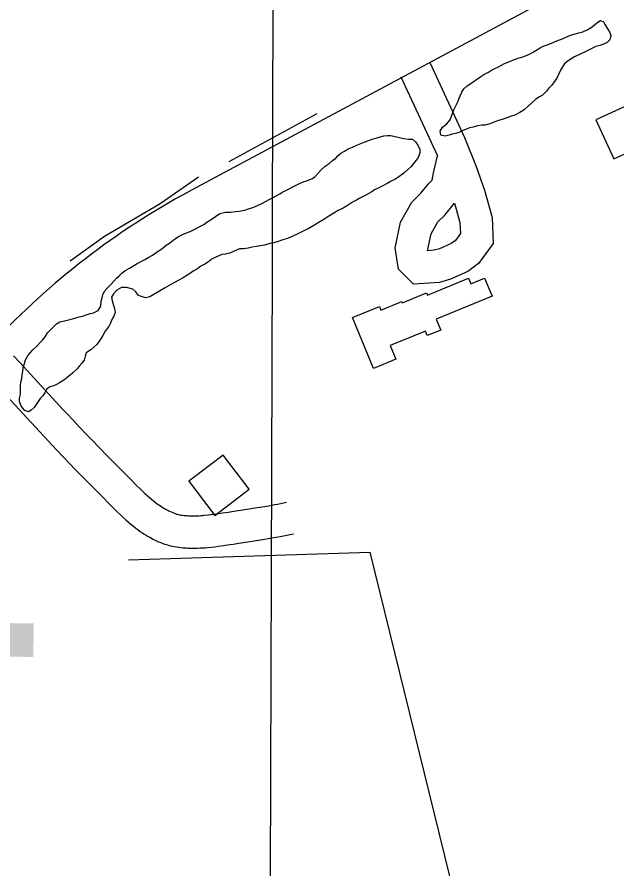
# Model space of a CAD drawing. Extents: x 3161564 to 3199464, y 849354 to 874788.
# Drawn here: x 3170784 to 3171341, y 863929 to 864719 of the extents above; entities that cross this region are included whole.
import ezdxf

# ---------------------------------------------------------------- set-up
doc = ezdxf.new("R2010")
doc.units = 0
for name, color, linetype in [('V-BLDG-OTLN', 7, 'Continuous'), ('V-GRID-MAJR', 7, 'Continuous'), ('V-ROAD-CNTR', 7, 'Continuous'), ('V-TOPO-GNAM-IDEN', 7, 'Continuous'), ('V-TOPO-SHOR', 7, 'Continuous')]:
    doc.layers.add(name, color=color, linetype=linetype)

msp = doc.modelspace()

# ---------------------------------------------------------------- linework, layer by layer
at = {"layer": 'V-BLDG-OTLN'}
for points in [[(3171357.8177284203, 864640.2655923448), (3171321.4278012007, 864623.6596255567), (3171338.03276799, 864587.2696983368), (3171374.4226952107, 864603.8746651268)], [(3171115.017000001, 864392.868999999), (3171095.629000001, 864440.050999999), (3171120.422000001, 864450.2399999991), (3171121.739000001, 864447.0349999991), (3171141.311000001, 864455.074999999), (3171141.850000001, 864453.761999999), (3171164.122000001, 864462.9169999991), (3171164.956000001, 864460.888999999), (3171203.192000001, 864476.6039999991), (3171205.273000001, 864471.5389999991), (3171218.054000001, 864476.7919999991), (3171224.987000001, 864459.9249999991), (3171173.168000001, 864438.631999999), (3171177.344000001, 864428.4739999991), (3171164.931000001, 864423.371999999), (3171163.241000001, 864427.481999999), (3171130.568000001, 864414.055999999), (3171135.772000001, 864401.3969999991)], [(3170975.4190123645, 864312.6233471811), (3170943.5930760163, 864288.3933956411), (3170967.8220275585, 864256.5674592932), (3170999.6489639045, 864280.796410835)]]:
    msp.add_lwpolyline(points, close=True, dxfattribs=at)
at = {"layer": 'V-GRID-MAJR'}
msp.add_spline([(3170991.594, 854805.578), (3171010.106, 860866.147), (3171028.623, 866928.659), (3171047.1410000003, 872991.214), (3171047.147, 872993.115)], degree=3, dxfattribs=at)
at = {"layer": 'V-ROAD-CNTR'}
for points in [[(3171376.622209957, 864789.0383943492), (3170950.2950626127, 864560.575851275)], [(3171167.661627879, 864676.0426203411), (3171199.4925642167, 864607.023758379), (3171210.335542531, 864580.2008120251), (3171217.841527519, 864558.180856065), (3171225.047513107, 864533.044906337), (3171225.979511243, 864508.7569549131), (3171212.4915382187, 864490.404991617), (3171202.6315579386, 864482.9930064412), (3171186.5545900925, 864475.6250211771), (3171176.1666108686, 864472.773026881), (3171152.0876590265, 864471.0710302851), (3171138.131686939, 864484.9700024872), (3171135.067693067, 864504.8969626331), (3171139.9246833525, 864528.4489155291), (3171150.5546620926, 864547.127878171), (3171158.8336455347, 864555.4668614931), (3171166.067631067, 864564.122844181), (3171169.282624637, 864567.4178375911), (3171170.791621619, 864574.2388239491), (3171174.2456147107, 864590.1337921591)], [(3171140.4196823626, 864663.4786454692), (3171174.2456147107, 864590.1337921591)], [(3171190.098583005, 864546.0948802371), (3171195.2095727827, 864528.2669158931), (3171195.599572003, 864518.078936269), (3171190.9335813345, 864511.7309489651), (3171187.1915888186, 864508.9169545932), (3171176.2666106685, 864503.9109646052), (3171171.0886210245, 864502.4889674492), (3171165.115632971, 864502.0669682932)], [(3171165.115632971, 864502.0669682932), (3171168.346626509, 864517.738936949), (3171174.6546138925, 864528.821914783), (3171181.0296011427, 864535.2429019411), (3171190.098583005, 864546.0948802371)], [(3170781.098401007, 864404.761162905), (3170786.8083895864, 864398.4991754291), (3170796.863369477, 864387.543197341), (3170827.2093087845, 864354.677263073), (3170831.3803004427, 864350.1672720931), (3170835.277292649, 864345.982280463), (3170842.6452779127, 864338.1482961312), (3170849.120264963, 864331.3393097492), (3170854.816253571, 864325.4053216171), (3170859.817243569, 864320.231331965), (3170868.642225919, 864311.179350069), (3170875.292212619, 864304.4183635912), (3170885.359192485, 864294.2583839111), (3170890.4151823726, 864289.1863940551), (3170895.475172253, 864284.128404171), (3170898.0941670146, 864281.5424093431), (3170900.556162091, 864279.1704140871), (3170902.8841574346, 864276.992418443), (3170905.0841530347, 864274.9984224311), (3170907.160148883, 864273.181426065), (3170909.1151449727, 864271.532429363), (3170910.952141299, 864270.042432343), (3170912.6791378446, 864268.696435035), (3170914.305134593, 864267.4804374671), (3170915.830131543, 864266.3864396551), (3170917.2501287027, 864265.4094416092), (3170918.587126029, 864264.5314433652), (3170919.8391235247, 864263.7414449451), (3170921.006121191, 864263.0384463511), (3170922.099119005, 864262.4084476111), (3170923.1231169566, 864261.843448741), (3170924.076115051, 864261.340449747), (3170924.967113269, 864260.8904506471), (3170925.749111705, 864260.5124514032), (3170927.371108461, 864259.7784528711), (3170928.7191057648, 864259.2194539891), (3170929.897103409, 864258.771454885), (3170930.9231013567, 864258.4124556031), (3170931.812099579, 864258.125456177), (3170932.523098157, 864257.9134566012), (3170933.9680952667, 864257.526457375), (3170934.970093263, 864257.2934578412), (3170935.6560918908, 864257.1524581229), (3170936.8290895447, 864256.9454585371), (3170938.019087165, 864256.7764588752), (3170939.270084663, 864256.633459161), (3170940.552082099, 864256.512459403), (3170941.802079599, 864256.4144595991), (3170943.022077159, 864256.3404597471), (3170944.1680748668, 864256.2874598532), (3170946.5680700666, 864256.2274599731), (3170948.7940656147, 864256.2274599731), (3170950.907061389, 864256.2734598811), (3170952.915057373, 864256.3554597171), (3170954.817053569, 864256.4644594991), (3170956.619049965, 864256.5934592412), (3170958.2890466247, 864256.733458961), (3170961.564040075, 864257.0584583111), (3170964.4240343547, 864257.3914576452), (3170966.932029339, 864257.7144569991), (3170971.4660202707, 864258.354455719), (3170974.8640134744, 864258.8694546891), (3170980.070003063, 864259.692453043), (3170985.3319925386, 864260.531451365), (3170997.8589674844, 864262.4624475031), (3171007.172948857, 864263.9034446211), (3171014.0739350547, 864265.0224423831), (3171019.2009248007, 864265.9014406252), (3171023.0189171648, 864266.591439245), (3171025.842911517, 864267.1234381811), (3171030.0989030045, 864267.9694364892), (3171034.4178943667, 864268.887434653)], [(3170774.791413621, 864367.225237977), (3170805.175352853, 864334.3193037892), (3170809.3883444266, 864329.7613129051), (3170813.3733364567, 864325.4823214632), (3170820.8493215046, 864317.5343373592), (3170827.428308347, 864310.6153511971), (3170833.2102967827, 864304.591363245), (3170838.293286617, 864299.3353737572), (3170847.2062687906, 864290.191392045), (3170853.9422553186, 864283.3424057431), (3170864.081235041, 864273.1104262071), (3170869.1872248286, 864267.988436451), (3170874.3312145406, 864262.8464467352), (3170877.148208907, 864260.0644522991), (3170879.9002034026, 864257.4144575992), (3170882.5621980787, 864254.922462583), (3170885.132192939, 864252.5944672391), (3170887.608187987, 864250.4274715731), (3170889.9891832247, 864248.4184755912), (3170892.2781786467, 864246.5604793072), (3170894.4751742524, 864244.8484827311), (3170896.5751700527, 864243.278485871), (3170898.5841660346, 864241.836488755), (3170900.512162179, 864240.5114914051), (3170902.3491585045, 864239.3034938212), (3170904.0991550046, 864238.2014960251), (3170905.770151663, 864237.194498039), (3170907.361148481, 864236.2764998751), (3170908.873145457, 864235.4435015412), (3170910.312142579, 864234.682503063), (3170911.6811398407, 864233.9925044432), (3170913.029137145, 864233.3405057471), (3170915.435132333, 864232.2505079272), (3170917.6471279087, 864231.3335097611), (3170919.6131239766, 864230.5875112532), (3170921.357120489, 864229.976512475), (3170922.910117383, 864229.4755134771), (3170924.3471145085, 864229.0455143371), (3170926.690109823, 864228.4185155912), (3170928.5521060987, 864227.9855164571), (3170930.026103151, 864227.6825170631), (3170932.115098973, 864227.3135178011), (3170934.2130947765, 864227.0165183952), (3170936.154090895, 864226.7955188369), (3170937.970087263, 864226.6225191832), (3170939.7240837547, 864226.4865194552), (3170941.420080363, 864226.3825196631), (3170943.102076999, 864226.3055198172), (3170946.192070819, 864226.2275199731), (3170949.122064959, 864226.2275199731), (3170951.8490595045, 864226.2875198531), (3170954.385054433, 864226.391519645), (3170956.7450497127, 864226.5265193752), (3170958.9410453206, 864226.6835190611), (3170961.0210411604, 864226.857518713), (3170964.780033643, 864227.230517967), (3170968.072027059, 864227.6135172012), (3170970.944021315, 864227.982516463), (3170975.8140115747, 864228.6705150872), (3170979.454004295, 864229.2235139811), (3170984.771993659, 864230.0625123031), (3170989.979983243, 864230.8935106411), (3171002.438958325, 864232.814506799), (3171011.866939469, 864234.273503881), (3171019.007925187, 864235.4305015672), (3171024.402914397, 864236.355499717), (3171028.4669062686, 864237.0894982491), (3171031.546900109, 864237.6714970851), (3171036.1388909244, 864238.5834952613), (3171040.6518818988, 864239.541493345)]]:
    msp.add_lwpolyline(points, dxfattribs=at)
msp.add_arc((3171288.1307386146, 863922.2597327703), 722.205241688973, 117.89050786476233, 136.13599119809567, dxfattribs=at)
at = {"layer": 'V-TOPO-SHOR'}
msp.add_line((3170981.010660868, 864584.9869999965), (3171062.723460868, 864629.3961304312), dxfattribs=at)
for points in [[(3171189.390000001, 864632.8309999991), (3171191.444000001, 864636.4459999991), (3171192.923000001, 864639.5079999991), (3171194.121000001, 864642.577999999), (3171195.325000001, 864645.927999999), (3171196.810000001, 864649.2729999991), (3171198.852000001, 864652.3219999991), (3171202.014000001, 864655.0639999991), (3171205.442000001, 864657.236999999), (3171208.598000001, 864659.6969999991), (3171211.457000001, 864661.601999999), (3171214.605000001, 864663.780999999), (3171217.464000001, 864665.684999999), (3171221.738000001, 864667.839999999), (3171224.591000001, 864669.461999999), (3171227.444000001, 864671.0859999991), (3171230.860000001, 864672.6959999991), (3171233.7150000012, 864674.317999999), (3171236.562000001, 864675.658999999), (3171241.967000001, 864678.0669999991), (3171244.807000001, 864679.1279999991), (3171249.069000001, 864680.7179999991), (3171253.603000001, 864682.0199999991), (3171259.002000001, 864684.1479999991), (3171262.424000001, 864686.037999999), (3171265.566000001, 864687.9369999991), (3171269.565000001, 864690.3779999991), (3171272.412000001, 864691.7189999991), (3171276.103000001, 864693.0419999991), (3171280.082000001, 864694.6399999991), (3171285.200000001, 864696.7719999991), (3171290.881000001, 864698.893999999), (3171296.2860000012, 864701.2999999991), (3171299.126000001, 864702.3609999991), (3171302.247000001, 864703.415999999), (3171305.645000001, 864704.1819999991), (3171309.327000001, 864705.221999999), (3171313.882000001, 864707.3679999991), (3171317.026000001, 864709.2669999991), (3171319.602000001, 864711.177999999), (3171322.189000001, 864713.368999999), (3171325.617000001, 864715.5419999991), (3171328.404000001, 864714.351999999), (3171330.028000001, 864711.496999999), (3171332.201000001, 864708.0689999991), (3171333.823000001, 864705.2159999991), (3171335.153000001, 864701.805999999), (3171334.210000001, 864697.6029999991), (3171331.900000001, 864695.1229999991), (3171327.921000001, 864693.525999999), (3171325.081000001, 864692.466999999), (3171321.396000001, 864691.4269999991), (3171315.133000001, 864688.4729999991), (3171310.292000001, 864686.052999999), (3171306.876000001, 864684.442999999), (3171301.469000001, 864682.033999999), (3171298.327000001, 864680.135999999), (3171294.322000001, 864677.4139999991), (3171292.020000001, 864675.214999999), (3171288.511000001, 864669.6649999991), (3171286.724000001, 864665.4829999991), (3171285.239000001, 864662.1379999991), (3171282.040000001, 864657.707999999), (3171280.010000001, 864655.221999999), (3171277.4110000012, 864652.464999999), (3171275.384000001, 864649.9789999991), (3171271.921000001, 864646.398999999), (3171269.068000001, 864644.7769999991), (3171265.639000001, 864642.6039999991), (3171261.902000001, 864639.310999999), (3171258.742000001, 864636.5709999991), (3171254.709000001, 864632.7229999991), (3171250.711000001, 864630.2819999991), (3171246.151000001, 864627.8529999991), (3171242.747000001, 864626.805999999), (3171238.774000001, 864625.488999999), (3171234.231000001, 864623.905999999), (3171231.110000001, 864622.8529999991), (3171227.700000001, 864621.523999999), (3171223.729000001, 864620.2089999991), (3171218.623000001, 864618.638999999), (3171215.523000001, 864618.427999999), (3171211.568000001, 864617.9569999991), (3171207.597000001, 864616.6419999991), (3171204.208000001, 864616.155999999), (3171201.361000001, 864614.814999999), (3171197.951000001, 864613.4879999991), (3171194.252000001, 864611.883999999), (3171191.412000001, 864610.822999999), (3171188.022000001, 864610.337999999), (3171185.182000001, 864609.278999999), (3171181.503000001, 864608.518999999), (3171177.577000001, 864609.1749999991), (3171176.826000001, 864613.133999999), (3171179.1610000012, 864616.7399999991), (3171182.603000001, 864619.4739999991), (3171186.079000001, 864623.616999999), (3171189.390000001, 864632.8309999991)], [(3170787.571000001, 864376.912999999), (3170787.931000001, 864380.283999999), (3170788.572000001, 864383.648999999), (3170788.933000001, 864387.0179999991), (3170789.567000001, 864390.099999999), (3170789.934000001, 864393.753999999), (3170791.1440000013, 864397.3849999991), (3170792.074000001, 864401.023999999), (3170794.706000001, 864405.185999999), (3170796.733000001, 864407.6719999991), (3170798.763000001, 864410.1599999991), (3170803.074000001, 864414.001999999), (3170805.679000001, 864417.037999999), (3170807.983000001, 864419.236999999), (3170810.305000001, 864422.2799999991), (3170812.642000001, 864425.886999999), (3170815.530000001, 864428.915999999), (3170817.832000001, 864431.1159999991), (3170821.006000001, 864434.4189999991), (3170823.859000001, 864436.042999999), (3170828.387000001, 864437.064999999), (3170834.337000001, 864438.6149999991), (3170837.740000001, 864439.6639999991), (3170841.986000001, 864440.689999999), (3170845.103000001, 864441.461999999), (3170848.507000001, 864442.508999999), (3170852.197000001, 864443.8319999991), (3170855.312000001, 864444.6039999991), (3170859.584000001, 864446.7559999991), (3170861.927000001, 864450.6429999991), (3170862.321000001, 864455.420999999), (3170863.236000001, 864458.496999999), (3170863.873000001, 864461.579999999), (3170865.638000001, 864464.917999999), (3170868.237000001, 864467.6719999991), (3170871.692000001, 864470.971999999), (3170874.015000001, 864474.0149999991), (3170876.614000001, 864476.7699999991), (3170878.918000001, 864478.9689999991), (3170881.508000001, 864481.4409999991), (3170884.369000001, 864483.3479999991), (3170888.656000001, 864486.062999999), (3170895.795000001, 864490.400999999), (3170902.914000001, 864493.8969999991), (3170906.627000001, 864496.0639999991), (3170910.049000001, 864497.9539999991), (3170914.342000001, 864500.9519999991), (3170918.634000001, 864503.9489999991), (3170922.653000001, 864507.233999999), (3170925.794000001, 864509.131999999), (3170930.382000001, 864512.684999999), (3170933.810000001, 864514.8579999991), (3170937.804000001, 864517.018999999), (3170944.910000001, 864519.949999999), (3170949.184000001, 864522.101999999), (3170953.176000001, 864524.2629999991), (3170957.448000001, 864526.4149999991), (3170960.315000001, 864528.601999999), (3170964.313000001, 864531.0439999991), (3170968.321000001, 864533.7649999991), (3170972.325000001, 864536.486999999), (3170977.705000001, 864537.770999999), (3170982.213000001, 864537.9469999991), (3170987.011000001, 864538.3979999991), (3170990.400000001, 864538.8829999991), (3170995.766000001, 864539.6039999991), (3170998.896000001, 864540.939999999), (3171003.9990000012, 864542.5079999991), (3171007.415000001, 864544.1179999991), (3171011.970000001, 864546.265999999), (3171018.241000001, 864549.4979999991), (3171021.944000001, 864551.383999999), (3171024.672000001, 864552.9779999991), (3171028.157000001, 864554.9929999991), (3171031.010000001, 864556.6149999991), (3171034.1440000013, 864558.136999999), (3171037.470000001, 864559.9369999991), (3171040.226000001, 864561.4689999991), (3171046.454000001, 864564.3559999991), (3171049.870000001, 864565.9659999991), (3171052.711000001, 864567.0269999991), (3171058.392000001, 864569.148999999), (3171060.970000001, 864571.0589999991), (3171063.575000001, 864574.094999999), (3171066.461000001, 864577.1259999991), (3171070.197000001, 864580.4169999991), (3171073.922000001, 864583.1469999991), (3171077.082000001, 864585.886999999), (3171079.947000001, 864588.0739999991), (3171082.259000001, 864590.5539999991), (3171084.838000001, 864592.464999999), (3171087.977000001, 864594.363999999), (3171090.838000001, 864596.2679999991), (3171095.387000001, 864598.131999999), (3171100.222000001, 864600.2719999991), (3171106.479000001, 864602.942999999), (3171113.860000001, 864605.586999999), (3171118.116000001, 864606.8949999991), (3171121.231000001, 864607.6669999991), (3171124.633000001, 864608.7159999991), (3171128.018000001, 864608.9189999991)], [(3171128.018000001, 864608.9189999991), (3171131.112000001, 864608.846999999), (3171135.032000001, 864607.910999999), (3171139.241000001, 864607.2499999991), (3171142.878000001, 864606.3219999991), (3171147.369000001, 864605.6519999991), (3171151.027000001, 864605.567999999), (3171154.064000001, 864602.962999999), (3171156.250000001, 864600.0959999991), (3171157.847000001, 864596.118999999), (3171158.050000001, 864592.7359999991), (3171156.544000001, 864588.5449999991), (3171154.515000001, 864586.0589999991), (3171152.479000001, 864583.2899999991), (3171149.587000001, 864579.9789999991), (3171146.714000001, 864577.5129999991), (3171143.253000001, 864573.932999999), (3171138.391000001, 864570.665999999), (3171134.674000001, 864568.2189999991), (3171131.538000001, 864566.6009999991), (3171128.397000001, 864564.704999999), (3171122.415000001, 864561.7449999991), (3171119.281000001, 864560.128999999), (3171115.865000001, 864558.5199999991), (3171113.293000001, 864556.888999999), (3171110.151000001, 864554.9929999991), (3171105.879000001, 864552.837999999), (3171102.174000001, 864550.9539999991), (3171099.313000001, 864549.0499999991), (3171095.610000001, 864547.1649999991), (3171089.890000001, 864543.3559999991), (3171086.7490000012, 864541.457999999), (3171082.194000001, 864539.310999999), (3171076.7690000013, 864536.0589999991), (3171073.627000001, 864534.160999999), (3171068.771000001, 864531.1769999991), (3171065.343000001, 864529.003999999), (3171061.054000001, 864526.287999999), (3171054.491000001, 864522.498999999), (3171051.646000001, 864521.157999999), (3171045.381000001, 864518.2069999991), (3171039.681000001, 864515.2409999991), (3171035.133000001, 864513.3759999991), (3171030.879000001, 864512.0669999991), (3171025.487000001, 864510.221999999), (3171022.372000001, 864509.449999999), (3171018.694000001, 864508.689999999), (3171013.877000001, 864507.3929999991), (3171006.528000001, 864506.155999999), (3171002.568000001, 864505.4049999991), (3170998.603000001, 864504.3699999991), (3170994.367000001, 864503.905999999), (3170990.710000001, 864503.991999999), (3170985.592000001, 864501.8579999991), (3170981.606000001, 864499.979999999), (3170977.359000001, 864498.9509999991), (3170974.252000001, 864498.461999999), (3170965.429000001, 864494.4419999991), (3170962.281000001, 864492.2629999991), (3170959.134000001, 864490.0839999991), (3170954.853000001, 864487.648999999), (3170951.706000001, 864485.4689999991), (3170947.708000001, 864483.0279999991), (3170945.136000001, 864481.3979999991), (3170941.136000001, 864478.9589999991), (3170938.277000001, 864477.0539999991), (3170933.710000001, 864474.344999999), (3170930.861000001, 864473.0029999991), (3170927.719000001, 864471.104999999), (3170921.156000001, 864467.3159999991), (3170916.588000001, 864464.6059999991), (3170912.878000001, 864462.439999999), (3170907.458000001, 864459.4679999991), (3170903.774000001, 864458.427999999), (3170899.297000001, 864459.658999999), (3170896.510000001, 864460.8479999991), (3170894.331000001, 864463.9959999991), (3170891.851000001, 864466.305999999), (3170885.692000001, 864467.858999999), (3170881.191000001, 864467.962999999), (3170876.9110000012, 864465.5279999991), (3170873.736000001, 864462.2229999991), (3170871.975000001, 864459.1669999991), (3170872.452000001, 864455.496999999), (3170873.7690000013, 864451.523999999), (3170874.541000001, 864448.408999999), (3170875.301000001, 864444.7309999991), (3170874.097000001, 864441.3779999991), (3170872.040000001, 864437.7669999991), (3170870.850000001, 864434.9779999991), (3170869.372000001, 864431.915999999), (3170866.171000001, 864427.4859999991), (3170863.828000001, 864423.596999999), (3170861.774000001, 864419.986999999), (3170858.2860000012, 864415.2799999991), (3170852.814000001, 864410.057999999), (3170848.527000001, 864407.341999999), (3170847.612000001, 864404.265999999), (3170846.399000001, 864400.6329999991), (3170844.366000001, 864397.863999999), (3170842.047000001, 864395.1039999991)], [(3170833.5723478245, 864492.6160086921), (3170865.546921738, 864515.7087565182), (3170917.061513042, 864545.9069652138), (3170952.5888173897, 864570.7760782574)], [(3170842.047000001, 864395.1039999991), (3170840.020000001, 864392.616999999), (3170835.987000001, 864388.768999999), (3170833.403000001, 864386.5759999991), (3170830.818000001, 864384.383999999), (3170827.664000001, 864381.922999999), (3170823.665000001, 864379.4809999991), (3170820.820000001, 864378.1399999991), (3170817.971000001, 864376.797999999), (3170813.998000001, 864375.483999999), (3170811.696000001, 864373.283999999), (3170809.935000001, 864370.2289999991), (3170808.182000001, 864367.452999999), (3170805.872000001, 864364.9729999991), (3170803.836000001, 864362.2039999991), (3170802.083000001, 864359.4289999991), (3170800.047000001, 864356.660999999), (3170797.454000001, 864354.1889999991), (3170794.882000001, 864352.557999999), (3170791.540000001, 864354.042999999), (3170789.3400000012, 864356.346999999), (3170787.712000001, 864358.9189999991), (3170786.663000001, 864362.3209999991), (3170786.454000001, 864365.4239999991), (3170787.382000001, 864369.062999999), (3170787.571000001, 864376.912999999)], [(3170887.7514869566, 864215.5030347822), (3171111.573504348, 864222.6084956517), (3171221.708147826, 863774.9644608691), (3171246.5772608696, 863664.8298173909), (3171250.1299913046, 863544.0369826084), (3171246.5772608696, 863423.2441478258), (3171260.788182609, 863359.2949999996), (3171282.1045652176, 863060.8656434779)]]:
    msp.add_lwpolyline(points, dxfattribs=at)

# ---------------------------------------------------------------- texts
at = {"layer": 'V-TOPO-GNAM-IDEN'}
msp.add_text('LA.', height=199.99959800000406, rotation=359.1824646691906, dxfattribs=at).set_placement((3170422.3682741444, 864130.6720012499))

doc.saveas('drawing.dxf')
